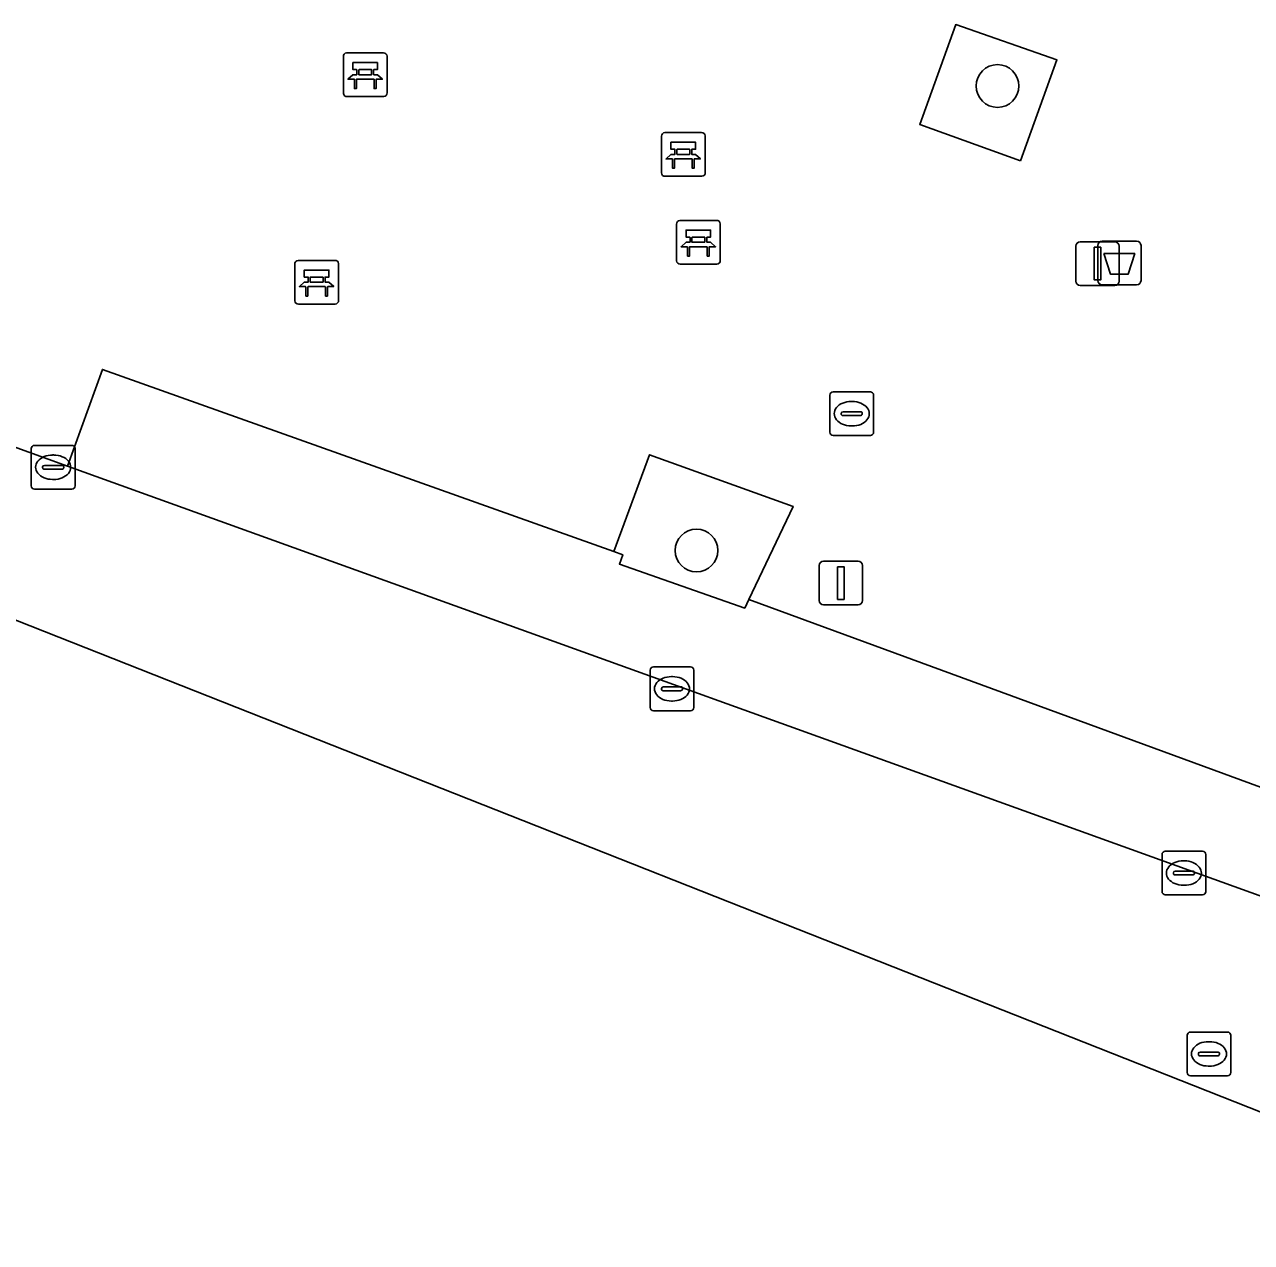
# Model space of a CAD drawing. Extents: x 159716 to 160783, y 383290 to 384031.
# Drawn here: x 159739.91 to 159767.98, y 383562.85 to 383590.73 of the extents above; entities that cross this region are included whole.
import ezdxf

# ---------------------------------------------------------------- set-up
doc = ezdxf.new("R2010")
doc.units = 0
for name, color, linetype in [('IMGEO_Afvalbak', 7, 'Continuous'), ('IMGEO_Bank', 7, 'Continuous'), ('IMGEO_Boom', 7, 'Continuous'), ('IMGEO_Groenvoorziening', 7, 'Continuous'), ('IMGEO_Kolk', 7, 'Continuous'), ('IMGEO_Lichtmast', 7, 'Continuous'), ('IMGEO_Parkeervlak_open', 7, 'Continuous'), ('IMGEO_Rijbaan_lokaal_open', 7, 'Continuous'), ('IMGEO_Rioolput', 7, 'Continuous'), ('IMGEO_Voetpad_open', 7, 'Continuous')]:
    doc.layers.add(name, color=color, linetype=linetype)

msp = doc.modelspace()

# ---------------------------------------------------------------- linework, layer by layer
at = {"layer": 'IMGEO_Afvalbak'}
for p, q in [((159764.463, 383584.872), (159764.463, 383585.672)), ((159764.463, 383585.672), (159764.463, 383584.872)), ((159764.563, 383585.772), (159765.353, 383585.772)), ((159765.353, 383585.772), (159764.563, 383585.772)), ((159765.453, 383585.672), (159765.453, 383584.872)), ((159765.453, 383584.872), (159765.453, 383585.672)), ((159765.353, 383584.772), (159764.563, 383584.772)), ((159764.563, 383584.772), (159765.353, 383584.772))]:
    msp.add_line(p, q, dxfattribs=at)
msp.add_lwpolyline([(159764.606, 383585.486), (159765.31, 383585.486), (159765.161, 383585.016), (159764.755, 383585.016), (159764.606, 383585.486)], dxfattribs=at)
for centre, start, end in [((159764.563, 383585.672), 90, 180), ((159764.563, 383585.672), 90, 180), ((159765.353, 383585.672), 0, 90), ((159765.353, 383585.672), 360, 90), ((159764.563, 383584.872), 180, 270), ((159764.563, 383584.872), 180, 270), ((159765.353, 383584.872), 270, 0), ((159765.353, 383584.872), 270, 0)]:
    msp.add_arc(centre, 0.1, start, end, dxfattribs=at)
at = {"layer": 'IMGEO_Bank'}
for p, q in [((159747.207, 383589.154), (159747.207, 383589.995)), ((159747.207, 383589.995), (159747.207, 383589.154)), ((159747.282, 383590.079), (159748.123, 383590.079)), ((159748.123, 383590.079), (159747.282, 383590.079)), ((159748.207, 383590.004), (159748.207, 383589.163)), ((159748.207, 383589.163), (159748.207, 383590.004)), ((159747.516, 383589.585), (159747.516, 383589.691)), ((159747.56, 383589.691), (159747.56, 383589.585)), ((159747.848, 383589.697), (159747.566, 383589.697)), ((159747.566, 383589.579), (159747.848, 383589.579)), ((159747.854, 383589.585), (159747.854, 383589.691)), ((159747.898, 383589.691), (159747.898, 383589.585)), ((159747.904, 383589.477), (159747.511, 383589.477)), ((159748.132, 383589.079), (159747.291, 383589.079)), ((159747.291, 383589.079), (159748.132, 383589.079)), ((159754.484, 383587.331), (159754.484, 383588.172)), ((159754.484, 383588.172), (159754.484, 383587.331)), ((159754.559, 383588.256), (159755.4, 383588.256)), ((159755.4, 383588.256), (159754.559, 383588.256)), ((159755.484, 383588.181), (159755.484, 383587.34)), ((159755.484, 383587.34), (159755.484, 383588.181)), ((159754.793, 383587.762), (159754.793, 383587.868)), ((159754.837, 383587.868), (159754.837, 383587.762)), ((159755.125, 383587.874), (159754.843, 383587.874)), ((159755.131, 383587.762), (159755.131, 383587.868)), ((159755.175, 383587.868), (159755.175, 383587.762)), ((159755.181, 383587.654), (159754.788, 383587.654)), ((159754.843, 383587.756), (159755.125, 383587.756)), ((159755.409, 383587.256), (159754.568, 383587.256)), ((159754.568, 383587.256), (159755.409, 383587.256)), ((159754.903, 383586.245), (159755.744, 383586.245)), ((159755.744, 383586.245), (159754.903, 383586.245)), ((159754.828, 383585.32), (159754.828, 383586.161)), ((159754.828, 383586.161), (159754.828, 383585.32)), ((159755.828, 383586.17), (159755.828, 383585.329)), ((159755.828, 383585.329), (159755.828, 383586.17)), ((159755.525, 383585.643), (159755.132, 383585.643)), ((159755.137, 383585.751), (159755.137, 383585.857)), ((159755.181, 383585.857), (159755.181, 383585.751)), ((159755.469, 383585.863), (159755.187, 383585.863)), ((159755.187, 383585.745), (159755.469, 383585.745)), ((159755.475, 383585.751), (159755.475, 383585.857)), ((159755.519, 383585.857), (159755.519, 383585.751)), ((159746.096, 383584.406), (159746.096, 383585.247)), ((159746.096, 383585.247), (159746.096, 383584.406)), ((159746.171, 383585.331), (159747.012, 383585.331)), ((159747.012, 383585.331), (159746.171, 383585.331)), ((159747.096, 383585.256), (159747.096, 383584.415)), ((159747.096, 383584.415), (159747.096, 383585.256)), ((159755.753, 383585.245), (159754.912, 383585.245)), ((159754.912, 383585.245), (159755.753, 383585.245)), ((159746.405, 383584.837), (159746.405, 383584.943)), ((159746.449, 383584.943), (159746.449, 383584.837)), ((159746.737, 383584.949), (159746.455, 383584.949)), ((159746.455, 383584.831), (159746.737, 383584.831)), ((159746.743, 383584.837), (159746.743, 383584.943)), ((159746.787, 383584.943), (159746.787, 383584.837)), ((159746.793, 383584.729), (159746.4, 383584.729)), ((159747.021, 383584.331), (159746.18, 383584.331)), ((159746.18, 383584.331), (159747.021, 383584.331))]:
    msp.add_line(p, q, dxfattribs=at)
for points in [[(159747.51, 383589.697), (159747.424, 383589.697), (159747.424, 383589.858), (159747.987, 383589.858), (159747.987, 383589.697), (159747.904, 383589.697)], [(159747.454, 383589.477), (159747.312, 383589.477), (159747.424, 383589.579), (159747.51, 383589.579)], [(159747.904, 383589.579), (159747.987, 383589.579), (159748.099, 383589.477), (159747.96, 383589.477)], [(159747.504, 383589.47), (159747.504, 383589.263), (159747.461, 383589.263), (159747.461, 383589.47)], [(159747.954, 383589.47), (159747.954, 383589.263), (159747.91, 383589.263), (159747.91, 383589.47)], [(159754.787, 383587.874), (159754.701, 383587.874), (159754.701, 383588.035), (159755.264, 383588.035), (159755.264, 383587.874), (159755.181, 383587.874)], [(159754.731, 383587.654), (159754.589, 383587.654), (159754.701, 383587.756), (159754.787, 383587.756)], [(159754.781, 383587.647), (159754.781, 383587.44), (159754.738, 383587.44), (159754.738, 383587.647)], [(159755.181, 383587.756), (159755.264, 383587.756), (159755.376, 383587.654), (159755.237, 383587.654)], [(159755.231, 383587.647), (159755.231, 383587.44), (159755.187, 383587.44), (159755.187, 383587.647)], [(159755.131, 383585.863), (159755.045, 383585.863), (159755.045, 383586.024), (159755.608, 383586.024), (159755.608, 383585.863), (159755.525, 383585.863)], [(159755.075, 383585.643), (159754.933, 383585.643), (159755.045, 383585.745), (159755.131, 383585.745)], [(159755.125, 383585.636), (159755.125, 383585.429), (159755.082, 383585.429), (159755.082, 383585.636)], [(159755.525, 383585.745), (159755.608, 383585.745), (159755.72, 383585.643), (159755.581, 383585.643)], [(159755.575, 383585.636), (159755.575, 383585.429), (159755.531, 383585.429), (159755.531, 383585.636)], [(159746.399, 383584.949), (159746.313, 383584.949), (159746.313, 383585.11), (159746.876, 383585.11), (159746.876, 383584.949), (159746.793, 383584.949)], [(159746.343, 383584.729), (159746.201, 383584.729), (159746.313, 383584.831), (159746.399, 383584.831)], [(159746.793, 383584.831), (159746.876, 383584.831), (159746.988, 383584.729), (159746.849, 383584.729)], [(159746.393, 383584.722), (159746.393, 383584.515), (159746.35, 383584.515), (159746.35, 383584.722)], [(159746.843, 383584.722), (159746.843, 383584.515), (159746.799, 383584.515), (159746.799, 383584.722)]]:
    msp.add_lwpolyline(points, dxfattribs=at)
for centre, radius, start, end in [((159747.285, 383590.001), 0.0779, 92.4484, 184.2845), ((159747.285, 383590.001), 0.0779, 92.4484, 184.2845), ((159748.129, 383590.001), 0.0779, 2.4484, 94.2845), ((159748.129, 383590.001), 0.0779, 2.4484, 94.2845), ((159747.509, 383589.69), 0.00671, 2.8957, 87.1043), ((159747.509, 383589.586), 0.00671, 272.8957, 357.1043), ((159747.566, 383589.69), 0.00671, 92.8957, 177.1043), ((159747.566, 383589.586), 0.00671, 182.8957, 267.1043), ((159747.848, 383589.69), 0.00671, 2.8957, 87.1043), ((159747.848, 383589.586), 0.00671, 272.8957, 357.1043), ((159747.905, 383589.69), 0.00671, 92.8957, 177.1043), ((159747.905, 383589.586), 0.00671, 182.8957, 267.1043), ((159747.454, 383589.47), 0.00671, 2.8957, 87.1043), ((159747.511, 383589.47), 0.00671, 92.8957, 177.1043), ((159747.903, 383589.47), 0.00671, 2.8957, 87.1043), ((159747.96, 383589.47), 0.00671, 92.8957, 177.1043), ((159747.285, 383589.157), 0.0779, 182.4484, 274.2845), ((159747.285, 383589.157), 0.0779, 182.4484, 274.2845), ((159748.129, 383589.157), 0.0779, 272.4484, 4.2845), ((159748.129, 383589.157), 0.0779, 272.4484, 4.2845), ((159754.562, 383588.178), 0.0779, 92.4484, 184.2845), ((159754.562, 383588.178), 0.0779, 92.4484, 184.2845), ((159755.406, 383588.178), 0.0779, 2.4484, 94.2845), ((159755.406, 383588.178), 0.0779, 2.4484, 94.2845), ((159754.786, 383587.867), 0.00671, 2.8957, 87.1043), ((159754.843, 383587.867), 0.00671, 92.8957, 177.1043), ((159755.125, 383587.867), 0.00671, 2.8957, 87.1043), ((159755.182, 383587.867), 0.00671, 92.8957, 177.1043), ((159754.731, 383587.647), 0.00671, 2.8957, 87.1043), ((159754.788, 383587.647), 0.00671, 92.8957, 177.1043), ((159754.786, 383587.763), 0.00671, 272.8957, 357.1043), ((159754.843, 383587.763), 0.00671, 182.8957, 267.1043), ((159755.125, 383587.763), 0.00671, 272.8957, 357.1043), ((159755.182, 383587.763), 0.00671, 182.8957, 267.1043), ((159755.18, 383587.647), 0.00671, 2.8957, 87.1043), ((159755.237, 383587.647), 0.00671, 92.8957, 177.1043), ((159754.562, 383587.334), 0.0779, 182.4484, 274.2845), ((159754.562, 383587.334), 0.0779, 182.4484, 274.2845), ((159755.406, 383587.334), 0.0779, 272.4484, 4.2845), ((159755.406, 383587.334), 0.0779, 272.4484, 4.2845), ((159754.906, 383586.167), 0.0779, 92.4484, 184.2845), ((159754.906, 383586.167), 0.0779, 92.4484, 184.2845), ((159755.75, 383586.167), 0.0779, 2.4484, 94.2845), ((159755.75, 383586.167), 0.0779, 2.4484, 94.2845), ((159755.075, 383585.636), 0.00671, 2.8957, 87.1043), ((159755.132, 383585.636), 0.00671, 92.8957, 177.1043), ((159755.13, 383585.856), 0.00671, 2.8957, 87.1043), ((159755.13, 383585.752), 0.00671, 272.8957, 357.1043), ((159755.187, 383585.856), 0.00671, 92.8957, 177.1043), ((159755.187, 383585.752), 0.00671, 182.8957, 267.1043), ((159755.469, 383585.856), 0.00671, 2.8957, 87.1043), ((159755.469, 383585.752), 0.00671, 272.8957, 357.1043), ((159755.526, 383585.856), 0.00671, 92.8957, 177.1043), ((159755.526, 383585.752), 0.00671, 182.8957, 267.1043), ((159755.524, 383585.636), 0.00671, 2.8957, 87.1043), ((159755.581, 383585.636), 0.00671, 92.8957, 177.1043), ((159746.174, 383585.253), 0.0779, 92.4484, 184.2845), ((159746.174, 383585.253), 0.0779, 92.4484, 184.2845), ((159747.018, 383585.253), 0.0779, 2.4484, 94.2845), ((159747.018, 383585.253), 0.0779, 2.4484, 94.2845), ((159754.906, 383585.323), 0.0779, 182.4484, 274.2845), ((159754.906, 383585.323), 0.0779, 182.4484, 274.2845), ((159755.75, 383585.323), 0.0779, 272.4484, 4.2845), ((159755.75, 383585.323), 0.0779, 272.4484, 4.2845), ((159746.398, 383584.942), 0.00671, 2.8957, 87.1043), ((159746.398, 383584.838), 0.00671, 272.8957, 357.1043), ((159746.455, 383584.942), 0.00671, 92.8957, 177.1043), ((159746.455, 383584.838), 0.00671, 182.8957, 267.1043), ((159746.737, 383584.942), 0.00671, 2.8957, 87.1043), ((159746.737, 383584.838), 0.00671, 272.8957, 357.1043), ((159746.794, 383584.942), 0.00671, 92.8957, 177.1043), ((159746.794, 383584.838), 0.00671, 182.8957, 267.1043), ((159746.343, 383584.722), 0.00671, 2.8957, 87.1043), ((159746.4, 383584.722), 0.00671, 92.8957, 177.1043), ((159746.792, 383584.722), 0.00671, 2.8957, 87.1043), ((159746.849, 383584.722), 0.00671, 92.8957, 177.1043), ((159746.174, 383584.409), 0.0779, 182.4484, 274.2845), ((159746.174, 383584.409), 0.0779, 182.4484, 274.2845), ((159747.018, 383584.409), 0.0779, 272.4484, 4.2845), ((159747.018, 383584.409), 0.0779, 272.4484, 4.2845)]:
    msp.add_arc(centre, radius, start, end, dxfattribs=at)
at = {"layer": 'IMGEO_Boom'}
for centre in [(159762.171, 383589.322), (159755.284, 383578.689)]:
    msp.add_circle(centre, 0.489, dxfattribs=at)
at = {"layer": 'IMGEO_Groenvoorziening'}
for points in [[(159762.697, 383587.611), (159763.531, 383589.924), (159761.215, 383590.729), (159760.393, 383588.442)], [(159756.483, 383577.569), (159757.494, 383579.698), (159754.207, 383580.881), (159753.394, 383578.665), (159753.598, 383578.591), (159753.521, 383578.38), (159756.39, 383577.373)]]:
    msp.add_lwpolyline(points, close=True, dxfattribs=at)
at = {"layer": 'IMGEO_Kolk'}
for p, q in [((159758.41, 383582.321), (159759.262, 383582.321)), ((159758.335, 383581.395), (159758.335, 383582.247)), ((159758.823, 383582.101), (159758.848, 383582.101)), ((159759.336, 383582.247), (159759.336, 383581.395)), ((159758.594, 383581.815), (159758.594, 383581.827)), ((159759.032, 383581.778), (159758.634, 383581.778)), ((159758.637, 383581.864), (159759.035, 383581.864)), ((159759.078, 383581.827), (159759.078, 383581.815)), ((159758.846, 383581.541), (159758.821, 383581.541)), ((159759.262, 383581.321), (159758.41, 383581.321)), ((159740.068, 383580.17), (159740.068, 383581.022)), ((159740.143, 383581.096), (159740.995, 383581.096)), ((159740.556, 383580.876), (159740.581, 383580.876)), ((159741.069, 383581.022), (159741.069, 383580.17)), ((159740.327, 383580.59), (159740.327, 383580.602)), ((159740.37, 383580.639), (159740.768, 383580.639)), ((159740.811, 383580.602), (159740.811, 383580.59)), ((159740.765, 383580.553), (159740.367, 383580.553)), ((159740.579, 383580.316), (159740.554, 383580.316)), ((159740.995, 383580.096), (159740.143, 383580.096)), ((159754.224, 383575.098), (159754.224, 383575.95)), ((159754.299, 383576.024), (159755.151, 383576.024)), ((159754.712, 383575.804), (159754.737, 383575.804)), ((159755.225, 383575.95), (159755.225, 383575.098)), ((159754.483, 383575.518), (159754.483, 383575.53)), ((159754.526, 383575.567), (159754.924, 383575.567)), ((159754.967, 383575.53), (159754.967, 383575.518)), ((159754.921, 383575.481), (159754.523, 383575.481)), ((159754.735, 383575.244), (159754.71, 383575.244)), ((159755.151, 383575.024), (159754.299, 383575.024)), ((159765.934, 383570.881), (159765.934, 383571.733)), ((159766.009, 383571.807), (159766.861, 383571.807)), ((159766.422, 383571.587), (159766.447, 383571.587)), ((159766.935, 383571.733), (159766.935, 383570.881)), ((159766.193, 383571.301), (159766.193, 383571.313)), ((159766.236, 383571.35), (159766.634, 383571.35)), ((159766.677, 383571.313), (159766.677, 383571.301)), ((159766.631, 383571.264), (159766.233, 383571.264)), ((159766.445, 383571.027), (159766.42, 383571.027)), ((159766.861, 383570.807), (159766.009, 383570.807))]:
    msp.add_line(p, q, dxfattribs=at)
for points in [[(159758.41, 383582.321), (159759.262, 383582.321)], [(159758.335, 383581.395), (159758.335, 383582.247)], [(159759.336, 383582.247), (159759.336, 383581.395)], [(159759.262, 383581.321), (159758.41, 383581.321)], [(159740.068, 383580.17), (159740.068, 383581.022)], [(159740.143, 383581.096), (159740.995, 383581.096)], [(159741.069, 383581.022), (159741.069, 383580.17)], [(159740.995, 383580.096), (159740.143, 383580.096)], [(159754.224, 383575.098), (159754.224, 383575.95)], [(159754.299, 383576.024), (159755.151, 383576.024)], [(159755.225, 383575.95), (159755.225, 383575.098)], [(159755.151, 383575.024), (159754.299, 383575.024)], [(159765.934, 383570.881), (159765.934, 383571.733)], [(159766.009, 383571.807), (159766.861, 383571.807)], [(159766.935, 383571.733), (159766.935, 383570.881)], [(159766.861, 383570.807), (159766.009, 383570.807)]]:
    msp.add_lwpolyline(points, dxfattribs=at)
for centre, radius, start, end in [((159758.412, 383582.245), 0.0765, 91.552, 178.448), ((159758.412, 383582.245), 0.0765, 91.552, 178.448), ((159759.26, 383582.245), 0.0765, 1.552, 88.448), ((159759.26, 383582.245), 0.0765, 1.552, 88.448), ((159758.634, 383581.824), 0.0403, 85.8775, 175.7526), ((159758.631, 383581.814), 0.0366, 178.938, 274.7102), ((159759.035, 383581.821), 0.043, 264.8664, 352.4533), ((159759.039, 383581.826), 0.0386, 1.7309, 96.639), ((159758.412, 383581.397), 0.0765, 181.552, 268.448), ((159758.412, 383581.397), 0.0765, 181.552, 268.448), ((159759.26, 383581.397), 0.0765, 271.552, 358.448), ((159759.26, 383581.397), 0.0765, 271.552, 358.448), ((159740.145, 383581.02), 0.0765, 91.552, 178.448), ((159740.145, 383581.02), 0.0765, 91.552, 178.448), ((159740.993, 383581.02), 0.0765, 1.552, 88.448), ((159740.993, 383581.02), 0.0765, 1.552, 88.448), ((159740.367, 383580.599), 0.0403, 85.8775, 175.7526), ((159740.364, 383580.589), 0.0366, 178.938, 274.7102), ((159740.768, 383580.596), 0.043, 264.8664, 352.4533), ((159740.772, 383580.601), 0.0386, 1.7309, 96.639), ((159740.145, 383580.172), 0.0765, 181.552, 268.448), ((159740.145, 383580.172), 0.0765, 181.552, 268.448), ((159740.993, 383580.172), 0.0765, 271.552, 358.448), ((159740.993, 383580.172), 0.0765, 271.552, 358.448), ((159754.301, 383575.948), 0.0765, 91.552, 178.448), ((159754.301, 383575.948), 0.0765, 91.552, 178.448), ((159755.149, 383575.948), 0.0765, 1.552, 88.448), ((159755.149, 383575.948), 0.0765, 1.552, 88.448), ((159754.523, 383575.527), 0.0403, 85.8775, 175.7526), ((159754.52, 383575.517), 0.0366, 178.938, 274.7102), ((159754.924, 383575.524), 0.043, 264.8664, 352.4533), ((159754.928, 383575.529), 0.0386, 1.7309, 96.639), ((159754.301, 383575.1), 0.0765, 181.552, 268.448), ((159754.301, 383575.1), 0.0765, 181.552, 268.448), ((159755.149, 383575.1), 0.0765, 271.552, 358.448), ((159755.149, 383575.1), 0.0765, 271.552, 358.448), ((159766.011, 383571.731), 0.0765, 91.552, 178.448), ((159766.011, 383571.731), 0.0765, 91.552, 178.448), ((159766.859, 383571.731), 0.0765, 1.552, 88.448), ((159766.859, 383571.731), 0.0765, 1.552, 88.448), ((159766.233, 383571.31), 0.0403, 85.8775, 175.7526), ((159766.638, 383571.312), 0.0386, 1.7309, 96.639), ((159766.23, 383571.3), 0.0366, 178.938, 274.7102), ((159766.634, 383571.307), 0.043, 264.8664, 352.4533), ((159766.011, 383570.883), 0.0765, 181.552, 268.448), ((159766.011, 383570.883), 0.0765, 181.552, 268.448), ((159766.859, 383570.883), 0.0765, 271.552, 358.448), ((159766.859, 383570.883), 0.0765, 271.552, 358.448)]:
    msp.add_arc(centre, radius, start, end, dxfattribs=at)
for centre, major_axis, ratio, start_param, end_param in [((159758.822, 383581.821), (-0.387, 0.002), 0.722429, 4.712389, 7.853982), ((159758.847, 383581.821), (-0.39, 0.002), 0.717154, 1.570796, 4.712389), ((159740.555, 383580.596), (-0.387, 0.002), 0.722429, 4.712389, 7.853982), ((159740.58, 383580.596), (-0.39, 0.002), 0.717154, 1.570796, 4.712389), ((159754.711, 383575.524), (-0.387, 0.002), 0.722429, 4.712389, 7.853982), ((159754.736, 383575.524), (-0.39, 0.002), 0.717154, 1.570796, 4.712389), ((159766.421, 383571.307), (-0.387, 0.002), 0.722429, 4.712389, 7.853982), ((159766.446, 383571.307), (-0.39, 0.002), 0.717154, 1.570796, 4.712389)]:
    msp.add_ellipse(centre, major_axis=major_axis, ratio=ratio, start_param=start_param, end_param=end_param, dxfattribs=at)
at = {"layer": 'IMGEO_Lichtmast'}
for p, q in [((159763.962, 383584.857), (159763.962, 383585.657)), ((159763.962, 383585.657), (159763.962, 383584.857)), ((159764.062, 383585.757), (159764.852, 383585.757)), ((159764.852, 383585.757), (159764.062, 383585.757)), ((159764.952, 383585.657), (159764.952, 383584.857)), ((159764.952, 383584.857), (159764.952, 383585.657)), ((159764.852, 383584.757), (159764.062, 383584.757)), ((159764.062, 383584.757), (159764.852, 383584.757)), ((159758.092, 383577.545), (159758.092, 383578.345)), ((159758.092, 383578.345), (159758.092, 383577.545)), ((159758.192, 383578.445), (159758.982, 383578.445)), ((159758.982, 383578.445), (159758.192, 383578.445)), ((159759.082, 383578.345), (159759.082, 383577.545)), ((159759.082, 383577.545), (159759.082, 383578.345)), ((159758.982, 383577.445), (159758.192, 383577.445)), ((159758.192, 383577.445), (159758.982, 383577.445))]:
    msp.add_line(p, q, dxfattribs=at)
for points in [[(159764.382, 383585.632), (159764.532, 383585.632), (159764.532, 383584.882), (159764.382, 383584.882), (159764.382, 383585.632)], [(159758.512, 383578.32), (159758.662, 383578.32), (159758.662, 383577.57), (159758.512, 383577.57), (159758.512, 383578.32)]]:
    msp.add_lwpolyline(points, dxfattribs=at)
for centre, start, end in [((159764.062, 383585.657), 90, 180), ((159764.062, 383585.657), 90, 180), ((159764.852, 383585.657), 0, 90), ((159764.852, 383585.657), 360, 90), ((159764.062, 383584.857), 180, 270), ((159764.062, 383584.857), 180, 270), ((159764.852, 383584.857), 270, 0), ((159764.852, 383584.857), 270, 0), ((159758.192, 383578.345), 90, 180), ((159758.192, 383578.345), 90, 180), ((159758.982, 383578.345), 0, 90), ((159758.982, 383578.345), 360, 90), ((159758.192, 383577.545), 180, 270), ((159758.192, 383577.545), 180, 270), ((159758.982, 383577.545), 270, 0), ((159758.982, 383577.545), 270, 0)]:
    msp.add_arc(centre, 0.1, start, end, dxfattribs=at)
at = {"layer": 'IMGEO_Parkeervlak_open'}
msp.add_lwpolyline([(159770.227, 383570.044), (159771.078, 383572.213), (159756.483, 383577.569), (159756.39, 383577.373), (159753.521, 383578.38), (159753.598, 383578.591), (159753.394, 383578.665), (159741.694, 383582.835), (159740.894, 383580.623)], close=True, dxfattribs=at)
at = {"layer": 'IMGEO_Rijbaan_lokaal_open'}
msp.add_lwpolyline([(159727.097, 383585.616), (159733.161, 383579.684), (159775.74, 383562.852), (159775.74, 383562.852), (159777.437, 383566.891), (159775.272, 383567.83), (159770.227, 383570.044), (159740.894, 383580.623), (159727.097, 383585.616)], dxfattribs=at)
at = {"layer": 'IMGEO_Rioolput'}
for p, q in [((159766.582, 383567.668), (159767.434, 383567.668)), ((159766.507, 383566.742), (159766.507, 383567.594)), ((159766.995, 383567.448), (159767.02, 383567.448)), ((159767.508, 383567.594), (159767.508, 383566.742)), ((159766.766, 383567.162), (159766.766, 383567.174)), ((159767.204, 383567.125), (159766.806, 383567.125)), ((159766.809, 383567.211), (159767.207, 383567.211)), ((159767.25, 383567.174), (159767.25, 383567.162)), ((159767.018, 383566.888), (159766.993, 383566.888)), ((159767.434, 383566.668), (159766.582, 383566.668))]:
    msp.add_line(p, q, dxfattribs=at)
for points in [[(159766.582, 383567.668), (159767.434, 383567.668)], [(159766.507, 383566.742), (159766.507, 383567.594)], [(159767.508, 383567.594), (159767.508, 383566.742)], [(159767.434, 383566.668), (159766.582, 383566.668)]]:
    msp.add_lwpolyline(points, dxfattribs=at)
for centre, radius, start, end in [((159766.584, 383567.592), 0.0765, 91.552, 178.448), ((159766.584, 383567.592), 0.0765, 91.552, 178.448), ((159767.432, 383567.592), 0.0765, 1.552, 88.448), ((159767.432, 383567.592), 0.0765, 1.552, 88.448), ((159766.806, 383567.171), 0.0403, 85.8775, 175.7526), ((159766.803, 383567.161), 0.0366, 178.938, 274.7102), ((159767.207, 383567.168), 0.043, 264.8664, 352.4533), ((159767.211, 383567.173), 0.0386, 1.7309, 96.639), ((159766.584, 383566.744), 0.0765, 181.552, 268.448), ((159766.584, 383566.744), 0.0765, 181.552, 268.448), ((159767.432, 383566.744), 0.0765, 271.552, 358.448), ((159767.432, 383566.744), 0.0765, 271.552, 358.448)]:
    msp.add_arc(centre, radius, start, end, dxfattribs=at)
for centre, major_axis, ratio, start_param, end_param in [((159766.994, 383567.168), (-0.387, 0.002), 0.722429, 4.712389, 7.853982), ((159767.019, 383567.168), (-0.39, 0.002), 0.717154, 1.570796, 4.712389)]:
    msp.add_ellipse(centre, major_axis=major_axis, ratio=ratio, start_param=start_param, end_param=end_param, dxfattribs=at)
at = {"layer": 'IMGEO_Voetpad_open'}
msp.add_lwpolyline([(159762.697, 383587.611), (159760.393, 383588.442), (159761.215, 383590.729), (159763.531, 383589.924)], close=True, dxfattribs=at)
msp.add_lwpolyline([(159727.097, 383585.616), (159740.894, 383580.623), (159741.694, 383582.835), (159753.394, 383578.665), (159754.207, 383580.881), (159757.494, 383579.698), (159756.483, 383577.569), (159771.078, 383572.213), (159770.227, 383570.044), (159775.272, 383567.83), (159777.318, 383572.505), (159771.67, 383574.87)], dxfattribs=at)

doc.saveas('drawing.dxf')
